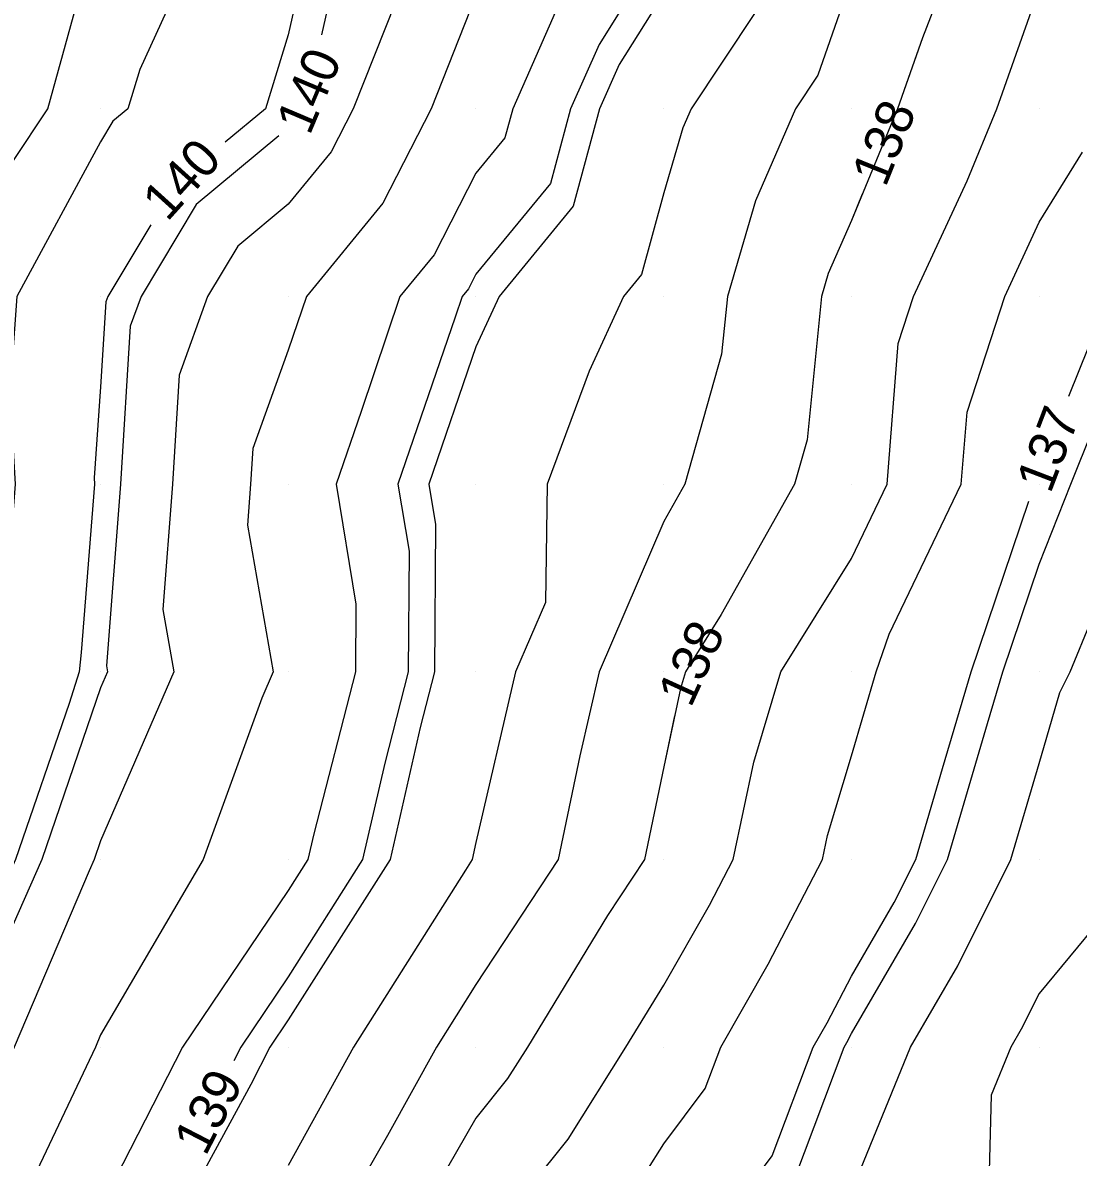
# Model space of a CAD drawing. Extents: x 2354170 to 2357230, y 866100 to 868290.
# Drawn here: x 2355435.8 to 2355492.1, y 867034.1 to 867094.6 of the extents above; entities that cross this region are included whole.
import ezdxf

# ---------------------------------------------------------------- set-up
doc = ezdxf.new("R2010")
doc.units = 0
for name, color, linetype in [('Default', 7, 'Continuous'), ('DTM Contours Major', 7, 'Continuous'), ('DTM Contours Major Text', 7, 'Continuous'), ('DTM Contours Minor', 7, 'Continuous'), ('DTM Contours Minor Text', 7, 'Continuous'), ('Exist DTM QL2 LIDAR Elevation Point', 7, 'Continuous')]:
    doc.layers.add(name, color=color, linetype=linetype)

msp = doc.modelspace()

# ---------------------------------------------------------------- linework, layer by layer
at = {"layer": 'Default'}
for points in [[(2355491.803, 867171.266), (2355490.047, 867170.013), (2355489.977, 867169.934), (2355486.45, 867163.539), (2355479.977, 867161.592), (2355478.999, 867160.991), (2355478.29, 867160.012), (2355475.977, 867156.012), (2355473.252, 867150.012), (2355471.763, 867148.226), (2355470.439, 867140.012), (2355470.364, 867139.625), (2355469.977, 867137.243), (2355468.583, 867131.406), (2355468.853, 867130.012), (2355467.998, 867121.991), (2355466.74, 867120.012), (2355459.977, 867113.41), (2355456.046, 867110.012), (2355452.571, 867102.606), (2355451.332, 867100.012), (2355449.977, 867093.95), (2355448.765, 867090.012), (2355446.619, 867088.231)], [(2355491.563, 867074.694), (2355492.632, 867077.357), (2355494.015, 867080.011), (2355496.291, 867083.698), (2355499.977, 867088.999), (2355500.424, 867089.565), (2355500.538, 867090.012), (2355500.739, 867090.774), (2355504.16, 867100.012), (2355507.546, 867107.581), (2355507.981, 867110.012), (2355509.977, 867113.108), (2355515.192, 867120.012), (2355517.451, 867122.539), (2355519.977, 867124.034), (2355523.772, 867126.218), (2355525.087, 867130.012), (2355529.978, 867133.44), (2355535.295, 867135.329), (2355539.978, 867135.359), (2355542.788, 867140.012), (2355545.959, 867145.993), (2355546.245, 867150.012), (2355547.032, 867150.888)], [(2355521.592, 867145.71), (2355519.977, 867144.667), (2355515.055, 867140.012), (2355509.977, 867136.772), (2355500.455, 867130.49), (2355499.977, 867130.294), (2355499.8, 867130.012), (2355499.306, 867129.341), (2355492.797, 867120.012), (2355489.977, 867114.741), (2355488.433, 867110.012), (2355487.655, 867107.69), (2355486.162, 867100.012), (2355483.766, 867093.801), (2355482.437, 867090.012), (2355479.977, 867084.069), (2355478.747, 867081.242), (2355478.385, 867080.011), (2355477.615, 867072.373), (2355476.946, 867070.011), (2355473.032, 867063.067), (2355473.023, 867063.052)], [(2355493.871, 867130.012), (2355489.977, 867124.718), (2355487.723, 867120.012), (2355486.392, 867116.427), (2355484.298, 867110.012), (2355481.436, 867101.471), (2355481.152, 867100.012), (2355479.977, 867096.964), (2355478.188, 867091.8), (2355476.999, 867090.012), (2355474.869, 867085.119), (2355473.368, 867080.011), (2355473.058, 867076.931), (2355471.098, 867070.011), (2355469.977, 867068.023), (2355466.541, 867060.011), (2355465.501, 867055.536), (2355464.358, 867050.011), (2355459.977, 867043.355), (2355457.867, 867040.011), (2355455.266, 867035.3), (2355452.221, 867030.011)], [(2355474.915, 867105.002), (2355472.034, 867100.012), (2355471.505, 867098.484), (2355469.977, 867096.187), (2355467.608, 867092.38), (2355466.563, 867090.012), (2355465.158, 867084.83), (2355461.213, 867080.011), (2355459.977, 867077.322), (2355457.467, 867070.011), (2355457.823, 867067.857), (2355457.766, 867060.011), (2355457.002, 867057.036), (2355455.397, 867050.011), (2355449.977, 867041.458), (2355449, 867040.011), (2355447.981, 867038.016), (2355443.627, 867030.011), (2355440.051, 867020.086), (2355440.027, 867020.011), (2355440.014, 867019.974), (2355439.976, 867019.915), (2355437.373, 867014.249)], [(2355460.81, 867030.011), (2355464.884, 867035.104), (2355467.964, 867040.011), (2355469.977, 867043.312), (2355472.417, 867047.571), (2355473.678, 867050.011), (2355474.788, 867055.2), (2355476.227, 867060.011), (2355479.977, 867066.058), (2355481.881, 867070.011), (2355482.476, 867077.512), (2355483.291, 867080.011), (2355486.142, 867086.177), (2355487.73, 867090.012), (2355489.977, 867096.417), (2355491.762, 867100.012), (2355492.194, 867102.229)], [(2355419.976, 867032.212), (2355422.19, 867037.797), (2355422.969, 867040.011), (2355425.159, 867045.193), (2355427.046, 867050.011), (2355427.622, 867052.365), (2355429.976, 867059.33), (2355430.196, 867060.011), (2355431.109, 867068.878), (2355431.199, 867070.011), (2355430.65, 867079.338), (2355430.698, 867080.011), (2355431.551, 867081.586), (2355437.171, 867090.012), (2355439.91, 867099.945)], [(2355445.671, 867100.012), (2355442.07, 867092.105), (2355441.425, 867090.012), (2355440.634, 867089.354), (2355439.976, 867088.258), (2355435.509, 867080.011), (2355435.141, 867074.847), (2355435.426, 867070.011), (2355435.027, 867064.96), (2355434.518, 867060.011), (2355431.912, 867051.947), (2355431.248, 867050.011), (2355429.976, 867047.146), (2355426.962, 867040.011), (2355425.144, 867034.843), (2355423.228, 867030.011)], [(2355459.977, 867096.049), (2355457.587, 867090.012), (2355455.006, 867084.982), (2355450.94, 867080.011), (2355449.977, 867077.159), (2355448.082, 867071.906), (2355447.965, 867070.011), (2355447.796, 867067.831), (2355449.18, 867060.011), (2355448.571, 867058.605), (2355445.449, 867050.011), (2355439.976, 867040.661), (2355439.7, 867040.011), (2355436.572, 867033.416)], [(2355455.708, 867095.743), (2355453.439, 867090.012), (2355452.265, 867087.723), (2355449.977, 867084.926), (2355447.291, 867082.697), (2355445.681, 867080.011), (2355444.169, 867075.819), (2355443.812, 867070.011), (2355443.294, 867063.329), (2355443.881, 867060.011), (2355439.976, 867050.998), (2355439.638, 867050.011), (2355439.368, 867049.403), (2355435.369, 867040.011), (2355433.634, 867036.353), (2355431.418, 867030.011)], [(2355464.399, 867095.589), (2355461.937, 867090.012), (2355461.519, 867088.469), (2355459.977, 867086.585), (2355457.747, 867082.241), (2355455.924, 867080.011), (2355453.857, 867073.892), (2355452.525, 867070.011), (2355453.581, 867063.615), (2355453.555, 867060.011), (2355451.333, 867051.368), (2355451.023, 867050.011), (2355449.977, 867048.359), (2355444.339, 867040.011), (2355439.976, 867031.463)], [(2355474.846, 867095.142), (2355471.434, 867090.012), (2355470.992, 867088.996), (2355469.977, 867085.542), (2355468.798, 867081.191), (2355467.832, 867080.011), (2355466.007, 867076.042), (2355463.761, 867070.011), (2355463.679, 867063.713), (2355462.091, 867060.011), (2355459.977, 867050.913), (2355459.771, 867050.011), (2355459.414, 867049.449), (2355453.46, 867040.011), (2355449.977, 867033.703)], [(2355468.11, 867031.878), (2355469.977, 867034.853), (2355472.184, 867037.804), (2355473.018, 867040.011), (2355475.552, 867044.436), (2355478.435, 867050.011), (2355478.707, 867051.281), (2355479.977, 867055.531), (2355481.306, 867060.011), (2355481.982, 867062.017), (2355485.832, 867070.011), (2355486.137, 867073.852), (2355488.146, 867080.011), (2355489.977, 867083.971), (2355492.283, 867087.706)], [(2355442.652, 867083.841), (2355440.356, 867080.011), (2355440.256, 867079.732), (2355439.976, 867075.19), (2355439.632, 867070.355), (2355439.653, 867070.011), (2355438.945, 867061.042), (2355438.839, 867060.011), (2355438.296, 867058.331), (2355435.443, 867050.011), (2355431.826, 867041.86), (2355431.038, 867040.011), (2355430.697, 867039.291), (2355429.976, 867037.229), (2355428.097, 867031.89)], [(2355455.397, 866975.858), (2355456.77, 866980.01), (2355457.469, 866982.518), (2355458.866, 866990.01), (2355459.131, 866990.856), (2355459.977, 866992.247), (2355463.326, 867000.011), (2355464.569, 867005.418), (2355465.568, 867010.011), (2355467.922, 867017.956), (2355468.439, 867020.011), (2355468.593, 867021.394), (2355469.977, 867024.508), (2355471.917, 867028.071), (2355472.612, 867030.011), (2355475.764, 867034.224), (2355477.949, 867040.011), (2355478.688, 867041.3), (2355479.977, 867043.794), (2355482.262, 867047.726), (2355483.404, 867050.011), (2355484.829, 867054.863), (2355486.356, 867060.011), (2355489.422, 867069.1)], [(2355479.977, 867032.323), (2355483.124, 867040.011), (2355485.642, 867044.346), (2355488.476, 867050.011), (2355489.977, 867055.124), (2355491.083, 867058.905), (2355491.628, 867060.011), (2355492.788, 867062.822)], [(2355470.559, 867057.662), (2355469.977, 867054.943), (2355468.957, 867050.011), (2355466.992, 867047.026), (2355462.714, 867040.011), (2355461.658, 867038.329), (2355459.977, 867036.227), (2355456.399, 867030.011), (2355455.791, 867024.196), (2355454.306, 867020.011), (2355453.338, 867016.65), (2355450.276, 867010.011), (2355450.204, 867009.783), (2355449.977, 867009.138), (2355447.73, 867002.257), (2355447.037, 867000.011), (2355445.202, 866994.785), (2355444.275, 866990.01), (2355443.4, 866986.586), (2355441.785, 866980.01), (2355441.507, 866978.48), (2355440.685, 866970.01), (2355439.976, 866968.078), (2355438.588, 866964.216)], [(2355493.206, 867046.782), (2355489.977, 867042.872), (2355489.023, 867040.965), (2355488.469, 867040.011), (2355487.424, 867037.458), (2355487.235, 867030.011)]]:
    msp.add_lwpolyline(points, dxfattribs=at)
at = {"layer": 'DTM Contours Major'}
for points in [[(2355499.105, 867175.504), (2355496.894, 867173.096), (2355492.574, 867170.013), (2355489.977, 867167.067), (2355487.469, 867162.52), (2355479.977, 867160.266), (2355479.82, 867160.17), (2355479.706, 867160.012), (2355479.334, 867159.369), (2355475.084, 867150.012), (2355472.763, 867147.226), (2355471.599, 867140.012), (2355471.338, 867138.651), (2355469.977, 867130.283), (2355469.925, 867130.064), (2355469.935, 867130.012), (2355468.975, 867121.014), (2355468.339, 867120.012), (2355459.977, 867111.849), (2355457.852, 867110.012), (2355455.973, 867106.008), (2355453.108, 867100.012), (2355451.755, 867093.955)], [(2355449.473, 867088.569), (2355445.072, 867084.916), (2355442.131, 867080.011), (2355441.56, 867078.428), (2355441.043, 867070.011), (2355440.292, 867060.327), (2355440.348, 867060.011), (2355439.976, 867059.153), (2355436.841, 867050.011), (2355434.34, 867044.374), (2355432.482, 867040.011), (2355431.676, 867038.312), (2355429.976, 867033.447), (2355429.082, 867030.905), (2355428.727, 867030.011), (2355427.686, 867027.721), (2355424.684, 867020.011), (2355423.717, 867016.27), (2355421.417, 867010.011), (2355420.939, 867009.048), (2355419.976, 867003.969), (2355419.327, 867000.66), (2355419.237, 867000.011), (2355418.29, 866995.49)]]:
    msp.add_lwpolyline(points, dxfattribs=at)
at = {"layer": 'DTM Contours Minor'}
for points in [[(2355539.359, 867175.394), (2355537.078, 867171.41), (2355535.984, 867164.006), (2355534.176, 867160.012), (2355529.978, 867154.41), (2355525.097, 867150.012), (2355523.225, 867146.765), (2355519.977, 867144.667), (2355515.055, 867140.012), (2355509.977, 867136.772), (2355500.455, 867130.49), (2355499.977, 867130.294), (2355499.8, 867130.012), (2355499.306, 867129.341), (2355492.797, 867120.012), (2355489.977, 867114.741), (2355488.433, 867110.012), (2355487.655, 867107.69), (2355486.162, 867100.012), (2355483.766, 867093.801), (2355482.795, 867091.033)], [(2355469.977, 867098.976), (2355466.539, 867093.45), (2355465.021, 867090.012), (2355463.945, 867086.043), (2355459.977, 867081.196), (2355459.575, 867080.413), (2355459.246, 867080.011), (2355458.874, 867078.909), (2355455.82, 867070.011), (2355456.409, 867066.443), (2355456.362, 867060.011), (2355455.112, 867055.147), (2355453.939, 867050.011), (2355449.977, 867043.758), (2355447.446, 867040.011), (2355447.071, 867039.275)], [(2355480.556, 867085.468), (2355479.977, 867084.069), (2355478.747, 867081.242), (2355478.385, 867080.011), (2355477.615, 867072.373), (2355476.946, 867070.011), (2355473.032, 867063.067), (2355471.137, 867060.011), (2355470.87, 867059.118), (2355469.977, 867054.943), (2355468.957, 867050.011), (2355466.992, 867047.026), (2355462.714, 867040.011), (2355461.658, 867038.329), (2355459.977, 867036.227), (2355456.399, 867030.011)], [(2355465.928, 867005.225), (2355466.968, 867010.011), (2355469.912, 867019.946), (2355469.929, 867020.011), (2355469.933, 867020.054), (2355469.977, 867020.152), (2355473.453, 867026.535), (2355474.698, 867030.011), (2355476.957, 867033.031), (2355479.593, 867040.011), (2355479.733, 867040.255), (2355479.977, 867040.727), (2355483.389, 867046.6), (2355485.095, 867050.011), (2355487.222, 867057.256), (2355488.039, 867060.011), (2355489.977, 867065.756), (2355491.675, 867070.011), (2355494.052, 867075.936)]]:
    msp.add_lwpolyline(points, dxfattribs=at)
at = {"layer": 'Exist DTM QL2 LIDAR Elevation Point'}
for p, q in [((2355439.976, 867090.012), (2355439.976, 867090.012)), ((2355449.977, 867090.012), (2355449.977, 867090.012)), ((2355459.977, 867090.012), (2355459.977, 867090.012)), ((2355469.977, 867090.012), (2355469.977, 867090.012)), ((2355479.977, 867090.012), (2355479.977, 867090.012)), ((2355489.977, 867090.012), (2355489.977, 867090.012)), ((2355439.976, 867080.011), (2355439.976, 867080.011)), ((2355449.977, 867080.011), (2355449.977, 867080.011)), ((2355459.977, 867080.011), (2355459.977, 867080.011)), ((2355469.977, 867080.011), (2355469.977, 867080.011)), ((2355479.977, 867080.011), (2355479.977, 867080.011)), ((2355489.977, 867080.011), (2355489.977, 867080.011)), ((2355439.976, 867070.011), (2355439.976, 867070.011)), ((2355449.977, 867070.011), (2355449.977, 867070.011)), ((2355459.977, 867070.011), (2355459.977, 867070.011)), ((2355469.977, 867070.011), (2355469.977, 867070.011)), ((2355479.977, 867070.011), (2355479.977, 867070.011)), ((2355489.977, 867070.011), (2355489.977, 867070.011)), ((2355439.976, 867060.011), (2355439.976, 867060.011)), ((2355449.977, 867060.011), (2355449.977, 867060.011)), ((2355459.977, 867060.011), (2355459.977, 867060.011)), ((2355469.977, 867060.011), (2355469.977, 867060.011)), ((2355479.977, 867060.011), (2355479.977, 867060.011)), ((2355489.977, 867060.011), (2355489.977, 867060.011)), ((2355439.976, 867050.011), (2355439.976, 867050.011)), ((2355449.977, 867050.011), (2355449.977, 867050.011)), ((2355459.977, 867050.011), (2355459.977, 867050.011)), ((2355469.977, 867050.011), (2355469.977, 867050.011)), ((2355479.977, 867050.011), (2355479.977, 867050.011)), ((2355489.977, 867050.011), (2355489.977, 867050.011)), ((2355439.976, 867040.011), (2355439.976, 867040.011)), ((2355449.977, 867040.011), (2355449.977, 867040.011)), ((2355459.977, 867040.011), (2355459.977, 867040.011)), ((2355469.977, 867040.011), (2355469.977, 867040.011)), ((2355479.977, 867040.011), (2355479.977, 867040.011)), ((2355489.977, 867040.011), (2355489.977, 867040.011))]:
    msp.add_line(p, q, dxfattribs=at)

# ---------------------------------------------------------------- texts
at = {"layer": 'Default'}
for s, rotation, p in [('140', 47.89924, (2355443.527, 867083.956)), ('137', 69.05422, (2355490.577, 867069.457)), ('138', 65.42912, (2355471.418, 867058.046))]:
    msp.add_text(s, height=2, rotation=rotation, dxfattribs=at).set_placement(p)
at = {"layer": 'DTM Contours Major Text'}
msp.add_text('140', height=2, rotation=67.0394, dxfattribs=at).set_placement((2355451.112, 867088.548))
at = {"layer": 'DTM Contours Minor Text'}
for s, rotation, p in [('138', 68.08242, (2355481.793, 867085.785)), ('139', 62.70466, (2355445.567, 867034.15))]:
    msp.add_text(s, height=2, rotation=rotation, dxfattribs=at).set_placement(p)

doc.saveas('drawing.dxf')
